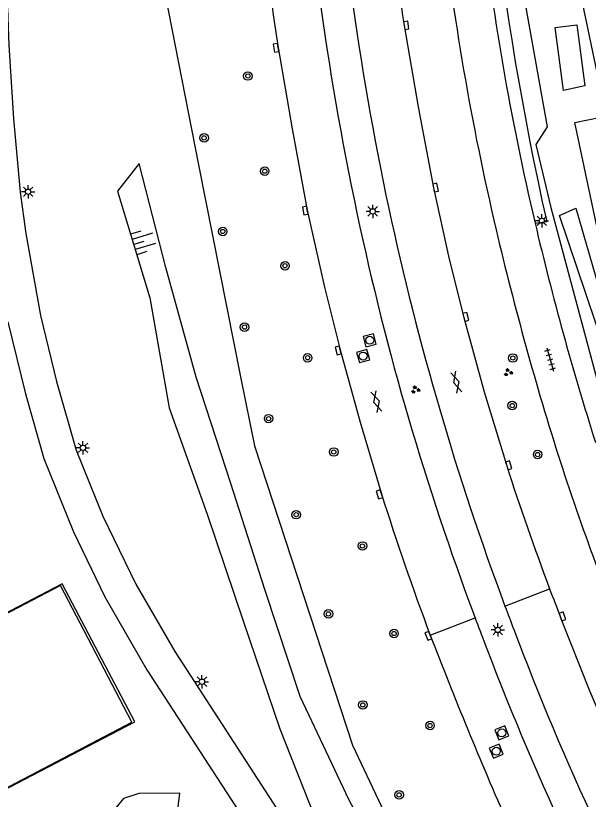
# Model space of a CAD drawing. Extents: x 125000 to 129004, y 397500 to 399008.
# Drawn here: x 126383.3 to 126436.9, y 398833.9 to 398907.4 of the extents above; entities that cross this region are included whole.
import ezdxf

# ---------------------------------------------------------------- set-up
doc = ezdxf.new("R2010")
doc.units = 0
for name, color, linetype in [('gg-knt-BGT kruinlijn', 7, 'Continuous'), ('gg-knt-bovenkant onderkant talud', 7, 'Continuous'), ('gg-knt-verharding', 7, 'Continuous'), ('gg-kntw-bovenkant insteek waterloop', 7, 'Continuous'), ('gt-grn-groengrens', 7, 'Continuous'), ('gt-grn-weggrens', 7, 'Continuous'), ('gt-symb-boom', 7, 'Continuous'), ('gt-symb-gesloten verharding', 7, 'Continuous'), ('gt-symb-groenvak', 7, 'Continuous'), ('gt-symb-kolk', 7, 'Continuous'), ('gt-symb-lichtmast', 7, 'Continuous'), ('gt-symb-rioolschacht', 7, 'Continuous'), ('gt-symb-talud symbool', 7, 'Continuous'), ('gt-symb-tegel verharding', 7, 'Continuous')]:
    doc.layers.add(name, color=color, linetype=linetype)

# ---------------------------------------------------------------- blocks, each defined once
blk = doc.blocks.new('gt0-KOLK')
at = {"layer": 'gt-symb-kolk'}
blk.add_lwpolyline([(0, 0), (0.375, 0), (0.375, 0.4), (-0.375, 0.4), (-0.375, 0), (0, 0)], dxfattribs=at)
blk = doc.blocks.new('gt0-BOOM')
at = {"layer": 'gt-symb-boom'}
for radius in [0.4, 0.2]:
    blk.add_circle((0, 0), radius, dxfattribs=at)
blk = doc.blocks.new('gt0-TALUD_1')
at = {"layer": 'gt-symb-talud symbool'}
for p, q in [((-1, -1), (-1, 0)), ((-0.5, -2), (-0.5, 0)), ((0, -1), (0, 0)), ((0.5, -2), (0.5, 0)), ((1, -1), (1, 0))]:
    blk.add_line(p, q, dxfattribs=at)
blk = doc.blocks.new('gt0-LMAST')
at = {"layer": 'gt-symb-lichtmast'}
for p, q in [((-0.182, 0.173), (-0.447, 0.438)), ((-0.005, 0.246), (-0.005, 0.621)), ((0.172, 0.173), (0.437, 0.438)), ((-0.255, -0.004), (-0.63, -0.004)), ((-0.182, -0.181), (-0.447, -0.446)), ((-0.005, -0.254), (-0.005, -0.629)), ((0.437, -0.446), (0.172, -0.181)), ((0.245, -0.004), (0.62, -0.004))]:
    blk.add_line(p, q, dxfattribs=at)
blk.add_circle((-0.005, -0.004), 0.25, dxfattribs=at)
blk = doc.blocks.new('gt0-RS')
at = {"layer": 'gt-symb-rioolschacht'}
blk.add_lwpolyline([(-0.5, -0.5), (0.5, -0.5), (0.5, 0.5), (-0.5, 0.5)], close=True, dxfattribs=at)
blk.add_circle((0, 0), 0.375, dxfattribs=at)
blk = doc.blocks.new('gt0-GESVH1')
at = {"layer": 'gt-symb-gesloten verharding'}
for p, q in [((-0.992, -0.261), (0.008, 0.239)), ((0.008, -0.261), (-0.992, 0.239)), ((0.008, 0.239), (1.008, -0.261)), ((1.008, 0.239), (0.008, -0.261))]:
    blk.add_line(p, q, dxfattribs=at)
blk = doc.blocks.new('gt0-GRVAK')
at = {"layer": 'gt-symb-groenvak'}
for p, q in [((-0.11, 0.189), (-0.228, 0.24)), ((-0.182, 0.153), (0.088, 0.153)), ((-0.091, 0.211), (-0.156, 0.322)), ((-0.047, 0.214), (-0.047, 0.393)), ((-0.004, 0.211), (0.061, 0.322)), ((0.015, 0.189), (0.133, 0.24)), ((0.262, -0.052), (0.197, 0.059)), ((0.305, -0.049), (0.305, 0.13)), ((0.349, -0.052), (0.414, 0.059)), ((-0.245, -0.228), (-0.363, -0.177)), ((-0.318, -0.264), (-0.047, -0.264)), ((-0.226, -0.206), (-0.291, -0.095)), ((-0.183, -0.203), (-0.183, -0.024)), ((-0.139, -0.206), (-0.074, -0.095)), ((-0.12, -0.228), (-0.002, -0.177)), ((0.243, -0.074), (0.125, -0.023)), ((0.17, -0.11), (0.441, -0.11)), ((0.368, -0.074), (0.486, -0.023))]:
    blk.add_line(p, q, dxfattribs=at)
blk = doc.blocks.new('gt0-TEG1')
at = {"layer": 'gt-symb-tegel verharding'}
for p, q in [((-1.125, 0), (1.125, 0)), ((-0.9, -0.25), (-0.9, 0.25)), ((-0.45, -0.25), (-0.45, 0.25)), ((0, -0.25), (0, 0.25)), ((0.45, -0.25), (0.45, 0.25)), ((0.9, -0.25), (0.9, 0.25))]:
    blk.add_line(p, q, dxfattribs=at)

msp = doc.modelspace()

# ---------------------------------------------------------------- linework, layer by layer
at = {"layer": 'gg-knt-BGT kruinlijn'}
msp.add_lwpolyline([(126392.799, 398890.927), (126395.845, 398880.919), (126397.656, 398870.595), (126401.222, 398860.633), (126404.571, 398850.636), (126408.026, 398840.509), (126411.813, 398830.932), (126416.122, 398821.34), (126420.256, 398814.615), (126423.393, 398808.495), (126426.176, 398802.427), (126428.72, 398796.007), (126430.865, 398789.389), (126432.97, 398783.523), (126436.904, 398778.93)], dxfattribs=at)
at = {"layer": 'gg-knt-bovenkant onderkant talud'}
msp.add_lwpolyline([(126436.904, 398778.93), (126438.599, 398781.222), (126436.378, 398785.836), (126433.919, 398795.542), (126429.746, 398804.957), (126425.044, 398814.139), (126419.625, 398824.263), (126414.531, 398833.829), (126409.935, 398843.544), (126406.616, 398853.569), (126403.416, 398863.514), (126400.181, 398873.475), (126397.324, 398883.765), (126394.839, 398893.523), (126392.799, 398890.927)], dxfattribs=at)
at = {"layer": 'gg-knt-verharding'}
msp.add_line((126415.245, 398888.883), (126415.273, 398888.745), dxfattribs=at)
for points in [[(126383.746, 398925.691), (126382.824, 398918.632), (126382.379, 398911.59), (126382.618, 398904.611), (126383.048, 398897.702), (126383.699, 398890.836), (126384.221, 398886.944), (126385.581, 398879.252), (126387.076, 398873.07), (126388.945, 398866.626), (126391.425, 398860.451), (126394.519, 398854.069), (126398.17, 398847.756), (126411.83, 398826.688)], [(126419.669, 398906.439), (126420.988, 398898.821), (126422.419, 398891.224), (126423.901, 398884.531), (126425.263, 398879.075), (126427.179, 398872.094), (126429.276, 398865.165)], [(126407.856, 398904.386), (126409.171, 398896.753), (126410.595, 398889.14), (126412.216, 398881.905), (126413.683, 398876.035), (126415.534, 398869.27), (126417.546, 398862.551)], [(126382.533, 398878.662), (126384.172, 398871.93), (126385.916, 398865.854), (126388.683, 398858.991), (126391.633, 398852.871), (126395.566, 398846.033), (126409.202, 398825.044), (126413.084, 398818.965), (126416.577, 398812.921), (126419.671, 398806.968), (126422.527, 398800.447), (126425.067, 398793.741), (126426.481, 398789.58)], [(126375.161, 398847.599), (126378.741, 398840.823), (126377.936, 398840.409), (126379.577, 398837.299), (126380.375, 398837.714), (126381.982, 398834.657), (126394.432, 398841.158), (126387.611, 398854.099), (126375.161, 398847.599)], [(126375.365, 398847.622), (126382.055, 398834.802), (126394.162, 398841.125), (126387.466, 398853.934), (126375.365, 398847.622)], [(126440.076, 398837.072), (126437.109, 398843.987), (126434.318, 398850.974)]]:
    msp.add_lwpolyline(points, dxfattribs=at)
for centre, radius, start, end in [((126698.022, 398948.615), 289.017, 183.64556, 191.92743), ((126701.691, 398949.201), 289.724, 183.75284, 191.93333), ((126686.576, 398947.644), 270.069, 185.48583, 188.77612), ((126693.675, 398948.613), 289.221, 185.53084, 188.79596), ((126671.642, 398944.553), 249.997, 186.21833, 193.24378), ((126668.502, 398943.893), 243.097, 186.17333, 193.30977), ((126680.655, 398945.711), 268.422, 192.13287, 200.42991), ((126672.164, 398943.217), 262.603, 191.97193, 200.5757), ((126704.287, 398951.868), 279.757, 193.21199, 197.58144), ((126713.515, 398954.409), 293.015, 193.24388, 197.64346), ((126675.222, 398943.783), 253.306, 197.9783, 200.42154), ((126688.718, 398949.352), 272.759, 197.9778, 200.54249), ((126641.627, 398932.445), 234.728, 197.32349, 200.74584), ((126695.931, 398952.102), 280.478, 200.55147, 201.13421), ((126706.984, 398955.719), 296.588, 200.46637, 200.91635), ((126644.565, 398932.679), 233.061, 200.53481, 200.99387), ((126680.641, 398944.296), 267.906, 200.64563, 209.17248), ((126788.727, 398989.719), 392.581, 200.95806, 203.74242), ((126688.382, 398947.886), 279.422, 200.68601, 208.96329)]:
    msp.add_arc(centre, radius, start, end, dxfattribs=at)
at = {"layer": 'gg-kntw-bovenkant insteek waterloop'}
msp.add_lwpolyline([(126447.169, 398864.45), (126444.486, 398873.871), (126438.323, 398899.37), (126434.453, 398917.88), (126432.414, 398941.538), (126433.978, 398974.215)], dxfattribs=at)
at = {"layer": 'gt-grn-groengrens'}
msp.add_line((126431.934, 398887.928), (126433.03, 398888.072), dxfattribs=at)
for points in [[(126397.662, 398995.498), (126395.88, 398980.335), (126394.99, 398965.432), (126395.036, 398944.609), (126395.427, 398925.756), (126396.955, 398910.958), (126400.389, 398893.386), (126404.364, 398873.349), (126405.653, 398867.05), (126414.83, 398838.978), (126430.963, 398804.787), (126449.318, 398774.335), (126464.797, 398755.06), (126486.511, 398733.346), (126509.476, 398715.032)], [(126429.254, 398974.832), (126428.026, 398960.67), (126427.785, 398946.075), (126428.123, 398933.406), (126430.676, 398910.429), (126433.081, 398896.937), (126432.024, 398895.303), (126433.421, 398889.378), (126439.009, 398868.521), (126441.232, 398861.926)], [(126433.836, 398906.278), (126435.864, 398906.517), (126436.604, 398900.791), (126434.586, 398900.35), (126433.836, 398906.278)], [(126435.678, 398897.351), (126438.115, 398897.864), (126441.638, 398881.243), (126439.204, 398880.7), (126435.678, 398897.351)], [(126434.222, 398888.631), (126435.748, 398889.318), (126439.295, 398877.152), (126443.604, 398866.282), (126441.85, 398866.053), (126434.222, 398888.631)], [(126401.88, 398823.401), (126401.345, 398828.698), (126398.035, 398829.442), (126398.65, 398834.483), (126394.809, 398834.457), (126393.371, 398833.981), (126391.915, 398832.206), (126386.145, 398830.095), (126385.001, 398828.708), (126384.674, 398826.067)]]:
    msp.add_lwpolyline(points, dxfattribs=at)
msp.add_arc((126702.779, 398948.932), 276.529, 180.07785, 192.71398, dxfattribs=at)
at = {"layer": 'gt-grn-weggrens'}
for p, q in [((126429.117, 398852.015), (126433.303, 398853.64)), ((126422.118, 398849.299), (126426.313, 398850.927))]:
    msp.add_line(p, q, dxfattribs=at)

# ---------------------------------------------------------------- block references
at = {"layer": 'gt-symb-boom'}
for p in [(126405.029, 398901.715), (126400.922, 398895.915), (126406.601, 398892.794), (126402.665, 398887.141), (126408.505, 398883.927), (126404.709, 398878.177), (126410.626, 398875.299), (126429.854, 398875.278), (126429.799, 398870.819), (126406.967, 398869.593), (126413.07, 398866.466), (126432.176, 398866.227), (126409.555, 398860.588), (126415.761, 398857.655), (126412.577, 398851.289), (126418.722, 398849.447), (126415.797, 398842.749), (126422.094, 398840.817), (126419.194, 398834.317)]:
    msp.add_blockref('gt0-BOOM', p, dxfattribs=at)
at = {"layer": 'gt-symb-gesloten verharding', "rotation": -74.03098346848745}
for p in [(126424.562, 398873.015), (126417.085, 398871.196)]:
    msp.add_blockref('gt0-GESVH1', p, dxfattribs=at)
at = {"layer": 'gt-symb-groenvak'}
for p in [(126429.412, 398873.925), (126420.723, 398872.308)]:
    msp.add_blockref('gt0-GRVAK', p, dxfattribs=at)
at = {"layer": 'gt-symb-kolk'}
for p, rotation in [((126419.669, 398906.439), -81.02737338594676), ((126407.856, 398904.386), 99.15139601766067), ((126422.419, 398891.224), -78.86988891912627), ((126410.595, 398889.14), 101.13011108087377), ((126425.263, 398879.075), -75.75525752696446), ((126413.683, 398876.035), 104.59195620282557), ((126429.276, 398865.165), -72.90569440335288), ((126417.546, 398862.551), 107.5830971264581), ((126434.318, 398850.974), -69.15573557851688), ((126422.118, 398849.299), 110.42861714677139)]:
    msp.add_blockref('gt0-KOLK', p, dxfattribs=dict(at, rotation=rotation))
at = {"layer": 'gt-symb-lichtmast'}
for p in [(126384.432, 398890.871), (126416.726, 398889.029), (126432.58, 398888.142), (126389.577, 398866.857), (126428.446, 398849.784), (126400.727, 398844.936)]:
    msp.add_blockref('gt0-LMAST', p, dxfattribs=at)
at = {"layer": 'gt-symb-rioolschacht'}
for p, rotation in [((126416.443, 398876.946), -75.40804379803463), ((126415.825, 398875.456), -74.57402962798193), ((126428.82, 398840.129), 21.97171039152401), ((126428.301, 398838.414), 22.408198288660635)]:
    msp.add_blockref('gt0-RS', p, dxfattribs=dict(at, rotation=rotation))
at = {"layer": 'gt-symb-talud symbool', "xscale": 1.0002649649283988, "yscale": 1.0002649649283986, "rotation": 106.91321771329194}
msp.add_blockref('gt0-TALUD_1', (126394.322, 398885.923), dxfattribs=at)
at = {"layer": 'gt-symb-tegel verharding', "rotation": -74.03098346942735}
msp.add_blockref('gt0-TEG1', (126433.353, 398875.138), dxfattribs=at)

doc.saveas('drawing.dxf')
